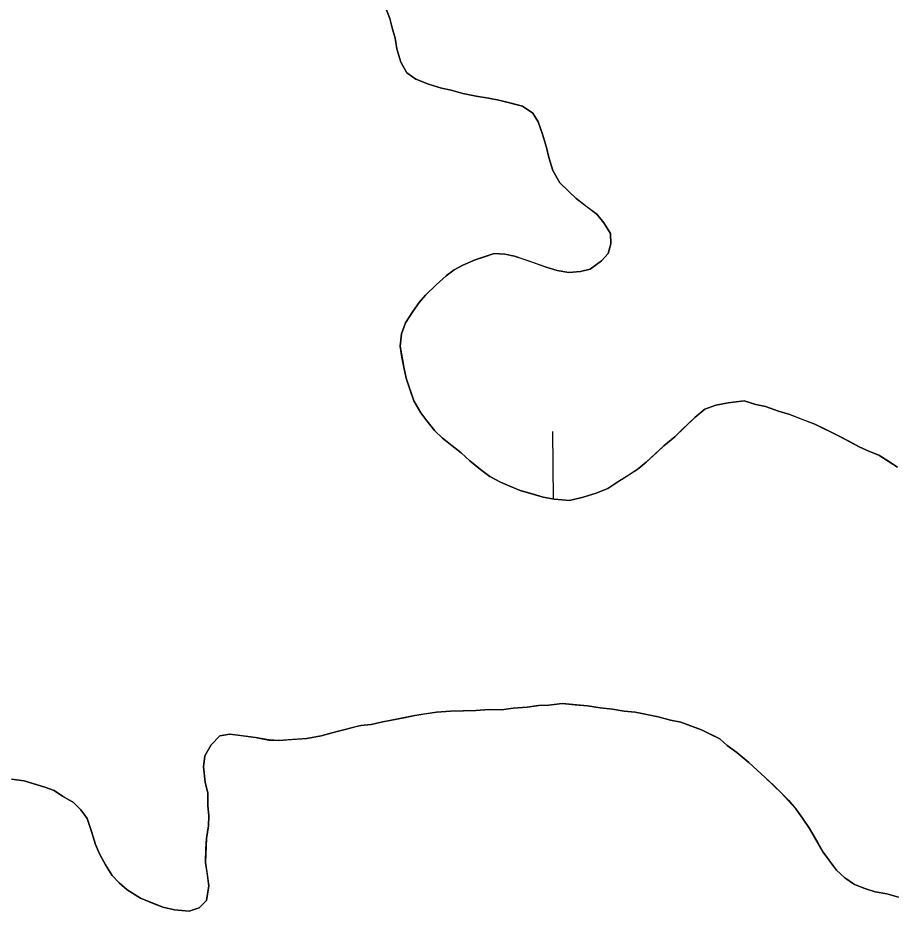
# Model space of a CAD drawing. Extents: x 3694830 to 3732949, y 415201 to 440970.
# Drawn here: x 3730274.1 to 3730544.4, y 425812 to 426088.3 of the extents above; entities that cross this region are included whole.
import ezdxf

# ---------------------------------------------------------------- set-up
doc = ezdxf.new("R2010")
doc.units = 0
doc.layers.add('V-TOPO-SHOR', color=7, linetype='Continuous')
doc.layers.add('V-WETL-SWMP', color=7, linetype='Continuous')

msp = doc.modelspace()

# ---------------------------------------------------------------- linework, layer by layer
at = {"layer": 'V-TOPO-SHOR'}
for points in [[(3730406.57, 426008.49), (3730409.01, 426010.35), (3730411.69, 426011.77), (3730415.5, 426013.43), (3730418.42, 426014.39), (3730421.33, 426015.36), (3730424.72, 426015.2), (3730427.67, 426014.59), (3730430.86, 426013.53), (3730433.82, 426012.46), (3730437.46, 426011.18), (3730440.87, 426010.12), (3730444.5, 426009.53), (3730448.1, 426009.83), (3730451.02, 426010.57), (3730454.59, 426013.13), (3730456.57, 426015.43), (3730457.41, 426018.38), (3730457.34, 426021.54), (3730455.24, 426024.89), (3730453.15, 426027.55), (3730450.17, 426029.75), (3730446.72, 426032.39), (3730444.42, 426034.6), (3730441.65, 426037.25), (3730439.54, 426041.05), (3730438.32, 426045.09), (3730437.58, 426048.23), (3730436.36, 426052.27), (3730434.93, 426056.08), (3730433.29, 426058.76), (3730430.08, 426060.95), (3730426.22, 426062), (3730422.81, 426062.83), (3730419.64, 426063.44), (3730415.78, 426064.04), (3730411.7, 426064.85), (3730408.06, 426065.91), (3730405.11, 426066.52), (3730401.02, 426067.79), (3730397.15, 426069.29), (3730394.4, 426071.26), (3730392.52, 426074.61), (3730391.3, 426078.65), (3730390.78, 426082.03), (3730389.81, 426085.17), (3730389.07, 426088.09), (3730387.87, 426091.23)], [(3730546.07, 425949.33), (3730543.09, 425951.3), (3730540.34, 425953.05), (3730537.38, 425954.11), (3730534.19, 425955.63), (3730530.99, 425957.37), (3730528.02, 425958.88), (3730523.68, 425961.05), (3730520.49, 425962.57), (3730516.62, 425964.07), (3730512.74, 425965.57), (3730509.33, 425966.62), (3730505.24, 425968.12), (3730502.29, 425968.73), (3730498.65, 425969.78), (3730493.69, 425969.23), (3730489.87, 425968.47), (3730486.5, 425967.27), (3730483.4, 425964.72), (3730479.63, 425961.02), (3730477.2, 425958.71), (3730473.87, 425955.93), (3730471.65, 425953.85), (3730468.33, 425950.85), (3730465.89, 425948.76), (3730462.99, 425946.89), (3730459.65, 425944.79), (3730456.53, 425942.69), (3730452.94, 425941.26), (3730448.9, 425940.04), (3730444.63, 425939.05), (3730439.88, 425939.4), (3730436.48, 425940.01), (3730433.07, 425941.06), (3730429.43, 425942.11), (3730426.25, 425943.4), (3730423.28, 425944.7), (3730420.08, 425946.43), (3730417.1, 425948.63), (3730413.88, 425951.27), (3730411.12, 425953.7), (3730408.36, 425955.9), (3730405.37, 425958.32), (3730403.06, 425960.53), (3730400.52, 425963.64), (3730398.66, 425966.09), (3730396.54, 425969.88), (3730395.34, 425973.47), (3730394.14, 425976.83), (3730393.39, 425980.21), (3730392.87, 425983.36), (3730392.34, 425986.73), (3730392.72, 425990.58), (3730394, 425994), (3730396.18, 425997.43), (3730398.16, 426000.19), (3730400.15, 426002.49), (3730403.46, 426005.72), (3730406.57, 426008.49)], [(3730383.3, 425869.76), (3730386.45, 425870.5), (3730389.6, 425871.02), (3730393.42, 425871.78), (3730396.8, 425872.52), (3730399.95, 425873.04), (3730403.55, 425873.57), (3730407.84, 425873.89), (3730411.9, 425873.97), (3730415.74, 425874.06), (3730419.8, 425874.37), (3730423.64, 425874.22), (3730427.25, 425874.75), (3730431.53, 425875.07), (3730435.14, 425875.6), (3730438.29, 425875.66), (3730442.35, 425876.2), (3730446.42, 425875.84), (3730450.27, 425875.47), (3730454.13, 425874.87), (3730457.97, 425874.5), (3730461.6, 425873.9), (3730465, 425873.52), (3730469.08, 425872.7), (3730472.03, 425872.09), (3730475.89, 425871.04), (3730479.07, 425870.43), (3730482.03, 425869.36), (3730485.44, 425868.08), (3730488.18, 425866.78), (3730491.15, 425865.26), (3730493.45, 425863.28), (3730496.43, 425861.08), (3730500.11, 425858), (3730502.65, 425855.57), (3730505.18, 425853.36), (3730507.72, 425850.93), (3730510.25, 425848.5), (3730512.33, 425846.28), (3730514.65, 425843.62), (3730516.74, 425840.73), (3730518.84, 425837.61), (3730521.42, 425833.15), (3730523.06, 425830.24), (3730525.39, 425827.13), (3730527.25, 425824.69), (3730529.78, 425822.26), (3730532.76, 425820.29), (3730535.95, 425819), (3730539.14, 425817.93), (3730542.77, 425817.34), (3730546.4, 425816.28)], [(3730372.39, 425867.41), (3730375.32, 425868.15), (3730378.68, 425869.12), (3730380.14, 425869.46), (3730383.3, 425869.76)], [(3730272.18, 425852.86), (3730276.03, 425852.27), (3730278.99, 425851.42), (3730282.4, 425850.37), (3730285.36, 425849.3), (3730287.88, 425847.55), (3730291.31, 425845.59), (3730293.61, 425843.38), (3730295.48, 425840.7), (3730296.92, 425836.67), (3730298.13, 425832.63), (3730299.33, 425829.72), (3730301.2, 425826.37), (3730303.31, 425823.02), (3730305.39, 425820.81), (3730307.92, 425818.6), (3730312.04, 425815.98), (3730315.69, 425814.48), (3730318.88, 425813.19), (3730322.51, 425812.36), (3730327.03, 425812.01), (3730330.18, 425812.98), (3730332.39, 425815.28), (3730333.19, 425819.82), (3730332.66, 425823.87), (3730332.14, 425827.02), (3730332.27, 425831.32), (3730332.43, 425834.48), (3730333.03, 425838.34), (3730333.19, 425841.5), (3730332.89, 425844.66), (3730332.81, 425848.5), (3730332.06, 425851.87), (3730331.51, 425856.6), (3730331.89, 425860), (3730333.85, 425863.43), (3730336.5, 425866.2), (3730339.66, 425866.71), (3730343.05, 425866.33), (3730347.58, 425865.75), (3730351.67, 425864.93), (3730354.83, 425864.78), (3730358.67, 425865.08), (3730363.4, 425865.41), (3730367.9, 425866.18), (3730372.39, 425867.41)]]:
    msp.add_lwpolyline(points, dxfattribs=at)
at = {"layer": 'V-WETL-SWMP'}
for p, q in [((3730387.87, 426091.23), (3730389.07, 426088.09)), ((3730389.07, 426088.09), (3730389.81, 426085.17)), ((3730389.81, 426085.17), (3730390.78, 426082.03)), ((3730390.78, 426082.03), (3730391.3, 426078.65)), ((3730391.3, 426078.65), (3730392.52, 426074.61)), ((3730392.52, 426074.61), (3730394.4, 426071.26)), ((3730394.4, 426071.26), (3730397.15, 426069.29)), ((3730397.15, 426069.29), (3730401.02, 426067.79)), ((3730401.02, 426067.79), (3730405.11, 426066.52)), ((3730405.11, 426066.52), (3730408.06, 426065.91)), ((3730408.06, 426065.91), (3730411.7, 426064.85)), ((3730411.7, 426064.85), (3730415.78, 426064.04)), ((3730415.78, 426064.04), (3730419.64, 426063.44)), ((3730419.64, 426063.44), (3730422.81, 426062.83)), ((3730422.81, 426062.83), (3730430.08, 426060.95)), ((3730430.08, 426060.95), (3730433.29, 426058.76)), ((3730433.29, 426058.76), (3730434.93, 426056.08)), ((3730434.93, 426056.08), (3730436.36, 426052.27)), ((3730436.36, 426052.27), (3730437.58, 426048.23)), ((3730437.58, 426048.23), (3730438.32, 426045.09)), ((3730438.32, 426045.09), (3730439.54, 426041.05)), ((3730439.54, 426041.05), (3730441.65, 426037.25)), ((3730441.65, 426037.25), (3730446.72, 426032.39)), ((3730446.72, 426032.39), (3730453.15, 426027.55)), ((3730453.15, 426027.55), (3730455.24, 426024.89)), ((3730455.24, 426024.89), (3730457.34, 426021.54)), ((3730457.34, 426021.54), (3730457.41, 426018.38)), ((3730457.41, 426018.38), (3730456.57, 426015.43)), ((3730421.33, 426015.36), (3730415.5, 426013.43)), ((3730424.72, 426015.2), (3730421.33, 426015.36)), ((3730427.67, 426014.59), (3730424.72, 426015.2)), ((3730456.57, 426015.43), (3730454.59, 426013.13)), ((3730415.5, 426013.43), (3730411.69, 426011.77)), ((3730437.46, 426011.18), (3730427.67, 426014.59)), ((3730454.59, 426013.13), (3730451.03, 426010.57)), ((3730409.01, 426010.35), (3730406.57, 426008.5)), ((3730411.69, 426011.77), (3730409.01, 426010.35)), ((3730440.87, 426010.13), (3730437.46, 426011.18)), ((3730444.5, 426009.53), (3730440.87, 426010.13)), ((3730448.1, 426009.83), (3730444.5, 426009.53)), ((3730451.03, 426010.57), (3730448.1, 426009.83)), ((3730406.57, 426008.5), (3730403.46, 426005.72)), ((3730403.46, 426005.72), (3730400.14, 426002.49)), ((3730400.14, 426002.49), (3730398.16, 426000.19)), ((3730398.16, 426000.19), (3730396.19, 425997.43)), ((3730396.19, 425997.43), (3730394, 425994)), ((3730394, 425994), (3730392.72, 425990.58)), ((3730392.72, 425990.58), (3730392.35, 425986.73)), ((3730392.35, 425986.73), (3730393.39, 425980.21)), ((3730393.39, 425980.21), (3730394.14, 425976.83)), ((3730394.14, 425976.83), (3730396.54, 425969.88)), ((3730396.54, 425969.88), (3730398.66, 425966.09)), ((3730486.5, 425967.27), (3730489.87, 425968.47)), ((3730489.87, 425968.47), (3730493.69, 425969.23)), ((3730493.69, 425969.23), (3730498.65, 425969.78)), ((3730498.65, 425969.78), (3730502.29, 425968.73)), ((3730502.29, 425968.73), (3730505.24, 425968.12)), ((3730505.24, 425968.12), (3730509.33, 425966.62)), ((3730398.66, 425966.09), (3730400.52, 425963.64)), ((3730483.4, 425964.72), (3730486.5, 425967.27)), ((3730509.33, 425966.62), (3730512.74, 425965.57)), ((3730512.74, 425965.57), (3730520.49, 425962.57)), ((3730400.52, 425963.64), (3730403.06, 425960.53)), ((3730477.2, 425958.71), (3730483.4, 425964.72)), ((3730520.49, 425962.57), (3730528.02, 425958.89)), ((3730403.06, 425960.53), (3730405.37, 425958.32)), ((3730439.73, 425939.43), (3730439.48, 425960.32)), ((3730405.37, 425958.32), (3730411.12, 425953.7)), ((3730473.87, 425955.93), (3730477.2, 425958.71)), ((3730528.02, 425958.89), (3730534.19, 425955.63)), ((3730468.33, 425950.85), (3730473.87, 425955.93)), ((3730534.19, 425955.63), (3730537.38, 425954.11)), ((3730537.38, 425954.11), (3730540.34, 425953.05)), ((3730411.12, 425953.7), (3730413.88, 425951.27)), ((3730413.88, 425951.27), (3730417.1, 425948.63)), ((3730540.34, 425953.05), (3730546.07, 425949.33)), ((3730417.1, 425948.63), (3730420.08, 425946.43)), ((3730459.65, 425944.79), (3730465.89, 425948.76)), ((3730465.89, 425948.76), (3730468.33, 425950.85)), ((3730420.08, 425946.43), (3730423.28, 425944.7)), ((3730423.28, 425944.7), (3730426.24, 425943.4)), ((3730426.24, 425943.4), (3730429.43, 425942.11)), ((3730456.53, 425942.69), (3730459.65, 425944.79)), ((3730429.43, 425942.11), (3730436.48, 425940.01)), ((3730444.63, 425939.05), (3730448.9, 425940.04)), ((3730448.9, 425940.04), (3730452.95, 425941.26)), ((3730452.95, 425941.26), (3730456.53, 425942.69)), ((3730436.48, 425940.01), (3730439.88, 425939.4)), ((3730439.88, 425939.4), (3730444.63, 425939.05)), ((3730407.84, 425873.89), (3730403.55, 425873.57)), ((3730415.74, 425874.06), (3730407.84, 425873.89)), ((3730419.8, 425874.37), (3730415.74, 425874.06)), ((3730423.64, 425874.22), (3730419.8, 425874.37)), ((3730427.25, 425874.75), (3730423.64, 425874.22)), ((3730431.53, 425875.07), (3730427.25, 425874.75)), ((3730435.13, 425875.6), (3730431.53, 425875.07)), ((3730438.29, 425875.66), (3730435.13, 425875.6)), ((3730442.35, 425876.2), (3730438.29, 425875.66)), ((3730450.27, 425875.47), (3730442.35, 425876.2)), ((3730454.12, 425874.87), (3730450.27, 425875.47)), ((3730457.97, 425874.5), (3730454.12, 425874.87)), ((3730461.6, 425873.9), (3730457.97, 425874.5)), ((3730465, 425873.52), (3730461.6, 425873.9)), ((3730389.6, 425871.02), (3730386.45, 425870.5)), ((3730396.8, 425872.53), (3730389.6, 425871.02)), ((3730403.55, 425873.57), (3730396.8, 425872.53)), ((3730472.03, 425872.09), (3730465, 425873.52)), ((3730475.89, 425871.04), (3730472.03, 425872.09)), ((3730479.07, 425870.43), (3730475.89, 425871.04)), ((3730380.15, 425869.46), (3730372.4, 425867.41)), ((3730383.3, 425869.76), (3730380.15, 425869.46)), ((3730386.45, 425870.5), (3730383.3, 425869.76)), ((3730485.44, 425868.08), (3730479.07, 425870.43)), ((3730336.5, 425866.2), (3730333.85, 425863.43)), ((3730339.66, 425866.71), (3730336.5, 425866.2)), ((3730347.58, 425865.75), (3730339.66, 425866.71)), ((3730351.67, 425864.94), (3730347.58, 425865.75)), ((3730367.9, 425866.18), (3730363.4, 425865.41)), ((3730372.4, 425867.41), (3730367.9, 425866.18)), ((3730491.15, 425865.26), (3730485.44, 425868.08)), ((3730333.85, 425863.43), (3730331.89, 425860)), ((3730354.83, 425864.78), (3730351.67, 425864.94)), ((3730363.4, 425865.41), (3730354.83, 425864.78)), ((3730493.45, 425863.28), (3730491.15, 425865.26)), ((3730496.43, 425861.08), (3730493.45, 425863.28)), ((3730331.89, 425860), (3730331.51, 425856.6)), ((3730500.11, 425858), (3730496.43, 425861.08)), ((3730502.65, 425855.57), (3730500.11, 425858)), ((3730331.51, 425856.6), (3730332.06, 425851.87)), ((3730505.18, 425853.36), (3730502.65, 425855.57)), ((3730276.03, 425852.27), (3730272.18, 425852.86)), ((3730282.4, 425850.37), (3730276.03, 425852.27)), ((3730332.06, 425851.87), (3730332.81, 425848.5)), ((3730510.25, 425848.5), (3730505.18, 425853.36)), ((3730285.36, 425849.3), (3730282.4, 425850.37)), ((3730287.88, 425847.55), (3730285.36, 425849.3)), ((3730291.31, 425845.59), (3730287.88, 425847.55)), ((3730332.81, 425848.5), (3730332.89, 425844.66)), ((3730514.65, 425843.62), (3730510.25, 425848.5)), ((3730293.61, 425843.38), (3730291.31, 425845.59)), ((3730295.48, 425840.7), (3730293.61, 425843.38)), ((3730332.89, 425844.66), (3730333.19, 425841.5)), ((3730516.74, 425840.73), (3730514.65, 425843.62)), ((3730296.92, 425836.67), (3730295.48, 425840.7)), ((3730333.19, 425841.5), (3730333.03, 425838.34)), ((3730518.84, 425837.61), (3730516.74, 425840.73)), ((3730333.03, 425838.34), (3730332.43, 425834.48)), ((3730298.13, 425832.63), (3730296.92, 425836.67)), ((3730523.06, 425830.24), (3730518.84, 425837.61)), ((3730299.33, 425829.72), (3730298.13, 425832.63)), ((3730332.43, 425834.48), (3730332.14, 425827.02)), ((3730301.2, 425826.37), (3730299.33, 425829.72)), ((3730527.25, 425824.69), (3730523.06, 425830.24)), ((3730332.14, 425827.02), (3730333.19, 425819.82)), ((3730303.31, 425823.02), (3730301.2, 425826.37)), ((3730529.78, 425822.26), (3730527.25, 425824.69)), ((3730305.39, 425820.81), (3730303.31, 425823.02)), ((3730532.76, 425820.29), (3730529.78, 425822.26)), ((3730307.92, 425818.6), (3730305.39, 425820.81)), ((3730312.04, 425815.98), (3730307.92, 425818.6)), ((3730333.19, 425819.82), (3730332.39, 425815.28)), ((3730535.95, 425819), (3730532.76, 425820.29)), ((3730539.14, 425817.93), (3730535.95, 425819)), ((3730318.88, 425813.19), (3730312.04, 425815.98)), ((3730542.77, 425817.34), (3730539.14, 425817.93)), ((3730546.4, 425816.28), (3730542.77, 425817.34)), ((3730322.51, 425812.36), (3730318.88, 425813.19)), ((3730330.18, 425812.98), (3730327.03, 425812.01)), ((3730332.39, 425815.28), (3730330.18, 425812.98)), ((3730327.03, 425812.01), (3730322.51, 425812.36))]:
    msp.add_line(p, q, dxfattribs=at)

doc.saveas('drawing.dxf')
